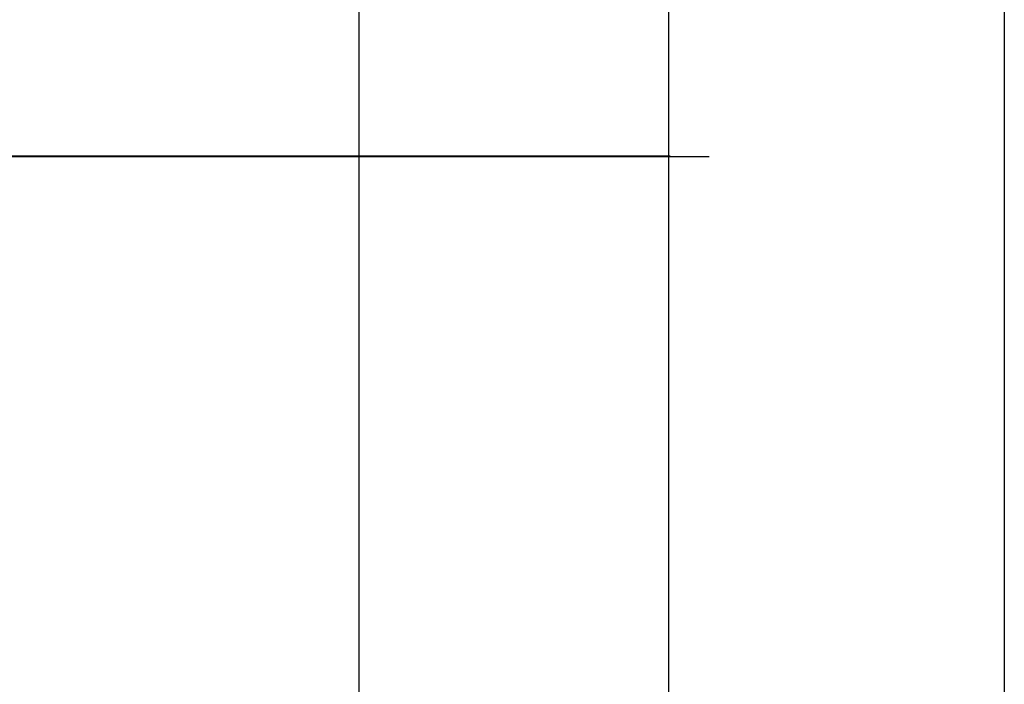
# Model space of a CAD drawing. Header units: millimetres. Extents: x 0 to 297, y 0 to 210.
# Tile 300 of 499: x 144.872 to 145.406, y 158.744 to 159.105. Entities that reach past the tile are written whole.
import ezdxf

# ---------------------------------------------------------------- set-up
doc = ezdxf.new("R2010")
doc.units = ezdxf.units.MM
doc.header["$LTSCALE"] = 16.335
doc.layers.get('0').update_dxf_attribs({"linetype": 'CONTINUOUS'})
doc.layers.add('INTFCLR_1', color=7, linetype='CONTINUOUS')

msp = doc.modelspace()

# ---------------------------------------------------------------- linework, layer by layer
at = {"color": 9, "linetype": 'Continuous'}
for p, q in [((145.4058, 161.0818), (145.4058, 153.55214)), ((145.2238, 160.99973), (145.2238, 147.92846)), ((145.0558, 160.92892), (145.0558, 148.01246))]:
    msp.add_line(p, q, dxfattribs=at)
at = {"layer": 'INTFCLR_1', "color": 6, "linetype": 'Continuous'}
for p, q in [((145.22469, 159.03086), (144.85961, 159.03086)), ((145.24569, 159.03045), (144.85961, 159.03045))]:
    msp.add_line(p, q, dxfattribs=at)

doc.saveas('drawing.dxf')
